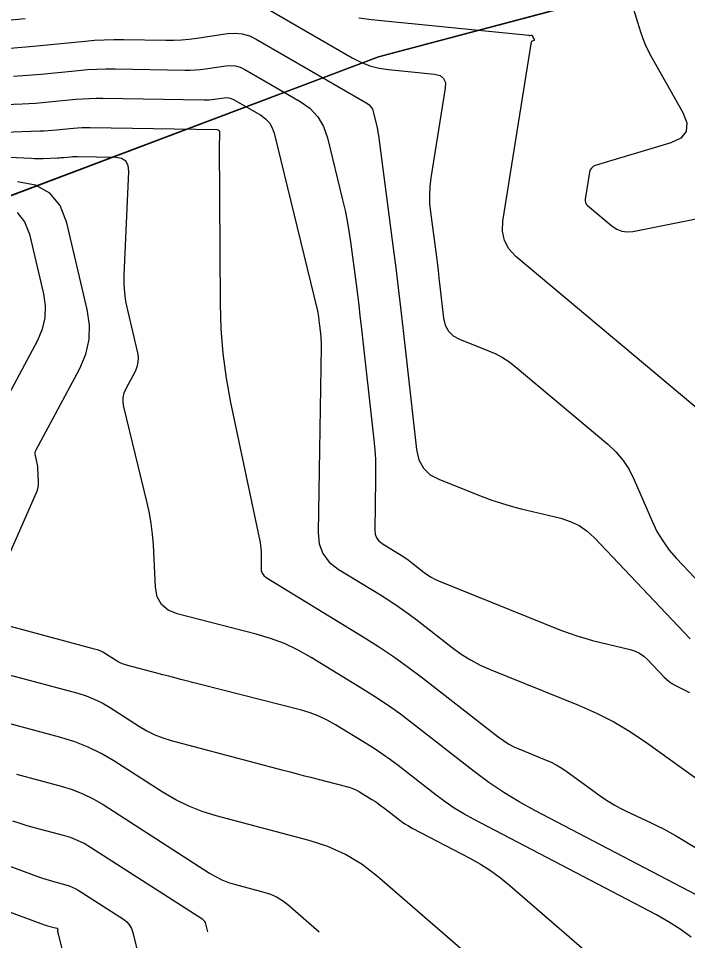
# Model space of a CAD drawing. Extents: x 1354696 to 1366163, y 660729 to 670380.
# Drawn here: x 1361106.6 to 1361169.7, y 664483.3 to 664570.3 of the extents above; entities that cross this region are included whole.
import ezdxf

# ---------------------------------------------------------------- set-up
doc = ezdxf.new("R2010")
doc.units = 0
doc.layers.add('R_Contours', color=7, linetype='Continuous')
doc.layers.add('R_Erosion', color=7, linetype='Continuous')

msp = doc.modelspace()

# ---------------------------------------------------------------- linework, layer by layer
at = {"layer": 'R_Contours'}
for points in [[(1361130.102, 664571.2), (1361138.066, 664566.586), (1361138.884, 664566.168), (1361139.732, 664565.843), (1361140.61, 664565.611), (1361141.518, 664565.472), (1361145.85, 664565.04), (1361146.366, 664564.913), (1361146.707, 664564.651), (1361146.873, 664564.254), (1361146.864, 664563.724), (1361145.507, 664555.264), (1361145.407, 664554.452), (1361145.366, 664553.639), (1361145.384, 664552.825), (1361145.461, 664552.01), (1361145.987, 664548.02), (1361146.083, 664547.275), (1361146.175, 664546.53), (1361146.264, 664545.784), (1361146.349, 664545.038), (1361146.684, 664542.019), (1361146.841, 664541.347), (1361147.148, 664540.79), (1361147.605, 664540.348), (1361148.214, 664540.021), (1361150.948, 664538.945), (1361151.616, 664538.65), (1361152.254, 664538.305), (1361152.862, 664537.909), (1361153.44, 664537.462), (1361162.189, 664530.109), (1361162.958, 664529.385), (1361163.628, 664528.587), (1361164.199, 664527.715), (1361164.671, 664526.77), (1361166.363, 664522.843), (1361166.825, 664521.887), (1361167.365, 664520.982), (1361167.983, 664520.13), (1361168.68, 664519.328), (1361173.923, 664513.802)], [(1361164.463, 664571.685), (1361165.277, 664569.028), (1361165.48, 664568.426), (1361165.714, 664567.837), (1361165.981, 664567.262), (1361166.279, 664566.701), (1361169.273, 664561.415), (1361169.655, 664560.438), (1361169.592, 664559.639), (1361169.086, 664559.017), (1361168.136, 664558.573), (1361161.009, 664556.413), (1361160.797, 664556.32), (1361160.636, 664556.184), (1361160.523, 664556.005), (1361160.459, 664555.783), (1361160.052, 664553.248), (1361160.045, 664553.077), (1361160.079, 664552.921), (1361160.155, 664552.781), (1361160.273, 664552.656), (1361162.591, 664550.707), (1361163.039, 664550.402), (1361163.517, 664550.217), (1361164.025, 664550.15), (1361164.564, 664550.201), (1361176.939, 664552.683)], [(1361105.926, 664570.187), (1361107.239, 664570.307)], [(1361171.365, 664532.845), (1361153.526, 664547.849), (1361152.862, 664548.55), (1361152.435, 664549.339), (1361152.243, 664550.215), (1361152.286, 664551.18), (1361155.001, 664568.102), (1361155.011, 664568.136), (1361155.028, 664568.163), (1361155.053, 664568.184), (1361155.085, 664568.198), (1361155.235, 664568.244), (1361155.262, 664568.257), (1361155.277, 664568.275), (1361155.279, 664568.298), (1361155.268, 664568.327), (1361155.18, 664568.481), (1361155.172, 664568.497), (1361155.164, 664568.514), (1361155.157, 664568.531), (1361155.151, 664568.549), (1361155.127, 664568.626), (1361155.122, 664568.64), (1361155.113, 664568.65), (1361155.102, 664568.658), (1361155.089, 664568.663), (1361155.03, 664568.678), (1361155.015, 664568.682), (1361155, 664568.684), (1361154.985, 664568.685), (1361154.97, 664568.685), (1361154.824, 664568.679), (1361154.802, 664568.679), (1361154.78, 664568.679), (1361154.759, 664568.68), (1361154.737, 664568.682), (1361139.887, 664570.163), (1361138.698, 664570.344)], [(1361105.81, 664567.497), (1361106.922, 664567.582), (1361108.032, 664567.683), (1361112.88, 664568.166), (1361113.786, 664568.242), (1361114.693, 664568.293), (1361115.602, 664568.317), (1361116.511, 664568.315), (1361120.507, 664568.247), (1361121.237, 664568.25), (1361121.966, 664568.283), (1361122.693, 664568.345), (1361123.418, 664568.438), (1361126.314, 664568.869), (1361127.026, 664568.917), (1361127.716, 664568.847), (1361128.384, 664568.658), (1361129.028, 664568.35), (1361139.45, 664562.313), (1361139.672, 664562.155), (1361139.85, 664561.963), (1361139.984, 664561.738), (1361140.073, 664561.48), (1361140.341, 664560.381), (1361140.404, 664560.106), (1361140.46, 664559.829), (1361140.508, 664559.55), (1361140.549, 664559.271), (1361141.951, 664548.625), (1361142.192, 664546.756), (1361142.424, 664544.887), (1361142.646, 664543.016), (1361142.859, 664541.144), (1361144.14, 664529.61), (1361144.362, 664528.656), (1361144.798, 664527.865), (1361145.448, 664527.237), (1361146.311, 664526.774), (1361150.34, 664525.188), (1361151.241, 664524.851), (1361152.152, 664524.546), (1361153.073, 664524.272), (1361154.003, 664524.029), (1361157.746, 664523.121), (1361158.648, 664522.835), (1361159.481, 664522.432), (1361160.246, 664521.91), (1361160.943, 664521.27), (1361169.965, 664511.762)], [(1361106.135, 664564.853), (1361107.009, 664564.906), (1361107.882, 664564.973), (1361108.755, 664565.053), (1361112.242, 664565.399), (1361113.114, 664565.473), (1361113.987, 664565.522), (1361114.862, 664565.545), (1361115.737, 664565.543), (1361122.302, 664565.432), (1361122.786, 664565.434), (1361123.27, 664565.456), (1361123.752, 664565.497), (1361124.233, 664565.559), (1361126.154, 664565.844), (1361126.627, 664565.876), (1361127.084, 664565.83), (1361127.527, 664565.705), (1361127.955, 664565.5), (1361133.173, 664562.478), (1361134.091, 664561.824), (1361134.826, 664561.033), (1361135.378, 664560.105), (1361135.746, 664559.04), (1361137.177, 664553.168), (1361137.402, 664552.189), (1361137.6, 664551.206), (1361137.771, 664550.217), (1361137.916, 664549.224), (1361138.44, 664545.239), (1361138.569, 664544.243), (1361138.692, 664543.246), (1361138.811, 664542.248), (1361138.924, 664541.25), (1361140.115, 664530.531), (1361140.204, 664529.6), (1361140.263, 664528.667), (1361140.292, 664527.733), (1361140.292, 664526.797), (1361140.214, 664522.013), (1361140.252, 664521.621), (1361140.382, 664521.278), (1361140.601, 664520.985), (1361140.912, 664520.742), (1361142.387, 664519.837), (1361142.714, 664519.63), (1361143.035, 664519.414), (1361143.35, 664519.189), (1361143.659, 664518.955), (1361144.882, 664518.002), (1361145.194, 664517.775), (1361145.52, 664517.571), (1361145.859, 664517.391), (1361146.212, 664517.235), (1361157.823, 664512.546), (1361158.543, 664512.27), (1361159.272, 664512.021), (1361160.009, 664511.799), (1361160.755, 664511.603), (1361164.298, 664510.744), (1361164.76, 664510.598), (1361165.188, 664510.391), (1361165.58, 664510.123), (1361165.938, 664509.795), (1361167.517, 664508.13), (1361167.756, 664507.899), (1361168.011, 664507.692), (1361168.283, 664507.507), (1361168.572, 664507.345), (1361169.895, 664506.676)], [(1361101.208, 664562.034), (1361106.937, 664562.248), (1361107.573, 664562.277), (1361108.208, 664562.315), (1361108.843, 664562.364), (1361109.477, 664562.422), (1361112.012, 664562.674), (1361112.646, 664562.728), (1361113.281, 664562.763), (1361113.917, 664562.78), (1361114.553, 664562.778), (1361124.097, 664562.617), (1361124.335, 664562.618), (1361124.574, 664562.629), (1361124.811, 664562.649), (1361125.048, 664562.68), (1361125.994, 664562.82), (1361126.227, 664562.836), (1361126.453, 664562.813), (1361126.671, 664562.751), (1361126.881, 664562.651), (1361129.452, 664561.162), (1361129.904, 664560.84), (1361130.266, 664560.45), (1361130.538, 664559.993), (1361130.719, 664559.468), (1361134.772, 664542.844), (1361134.8, 664542.722), (1361134.825, 664542.599), (1361134.846, 664542.475), (1361134.864, 664542.351), (1361134.93, 664541.854), (1361134.946, 664541.73), (1361134.961, 664541.605), (1361134.976, 664541.481), (1361134.99, 664541.356), (1361135.114, 664540.241), (1361135.136, 664540.013), (1361135.15, 664539.785), (1361135.157, 664539.557), (1361135.157, 664539.328), (1361134.871, 664521.777), (1361134.975, 664520.715), (1361135.325, 664519.788), (1361135.92, 664518.995), (1361136.76, 664518.337), (1361140.751, 664515.889), (1361141.636, 664515.329), (1361142.505, 664514.745), (1361143.357, 664514.136), (1361144.192, 664513.503), (1361147.5, 664510.924), (1361148.345, 664510.311), (1361149.227, 664509.761), (1361150.145, 664509.274), (1361151.099, 664508.849), (1361159.435, 664505.483), (1361161.121, 664504.743), (1361162.755, 664503.905), (1361164.335, 664502.971), (1361165.861, 664501.941), (1361176.01, 664494.639)], [(1361105.238, 664559.556), (1361108.614, 664559.683), (1361109.011, 664559.701), (1361109.408, 664559.725), (1361109.804, 664559.755), (1361110.2, 664559.791), (1361111.783, 664559.948), (1361112.179, 664559.982), (1361112.575, 664560.004), (1361112.972, 664560.015), (1361113.369, 664560.014), (1361125.319, 664559.812), (1361125.437, 664559.793), (1361125.519, 664559.741), (1361125.567, 664559.656), (1361125.578, 664559.537), (1361125.556, 664558.997), (1361125.551, 664558.861), (1361125.547, 664558.726), (1361125.546, 664558.591), (1361125.546, 664558.456), (1361125.613, 664543.35), (1361125.683, 664541.007), (1361125.871, 664538.676), (1361126.177, 664536.358), (1361126.602, 664534.052), (1361129.384, 664520.843), (1361129.437, 664520.549), (1361129.474, 664520.253), (1361129.494, 664519.956), (1361129.498, 664519.657), (1361129.478, 664518.458), (1361129.506, 664518.176), (1361129.599, 664517.93), (1361129.757, 664517.72), (1361129.98, 664517.545), (1361139.114, 664511.942), (1361140.558, 664511.028), (1361141.974, 664510.075), (1361143.364, 664509.083), (1361144.725, 664508.052), (1361151.851, 664502.496), (1361152.344, 664502.139), (1361152.857, 664501.818), (1361153.392, 664501.534), (1361153.949, 664501.287), (1361156.216, 664500.371), (1361156.774, 664500.126), (1361157.314, 664499.849), (1361157.837, 664499.54), (1361158.342, 664499.199), (1361161.699, 664496.784), (1361162.232, 664496.419), (1361162.781, 664496.08), (1361163.345, 664495.767), (1361163.925, 664495.48), (1361166.273, 664494.385), (1361166.856, 664494.104), (1361167.431, 664493.809), (1361167.999, 664493.499), (1361168.559, 664493.174), (1361171.596, 664491.364)], [(1361185.792, 664479.579), (1361155.31, 664495.538), (1361153.819, 664496.361), (1361152.369, 664497.25), (1361150.961, 664498.202), (1361149.595, 664499.219), (1361143.771, 664503.76), (1361142.634, 664504.621), (1361141.474, 664505.45), (1361140.291, 664506.245), (1361139.086, 664507.008), (1361134.218, 664509.994), (1361132.98, 664510.691), (1361131.701, 664511.291), (1361130.381, 664511.792), (1361129.018, 664512.195), (1361121.571, 664514.104), (1361120.712, 664514.448), (1361120.085, 664514.98), (1361119.689, 664515.702), (1361119.524, 664516.612), (1361119.326, 664520.63), (1361119.253, 664521.631), (1361119.133, 664522.625), (1361118.965, 664523.612), (1361118.75, 664524.593), (1361116.534, 664533.648), (1361116.464, 664534.095), (1361116.477, 664534.532), (1361116.573, 664534.959), (1361116.751, 664535.375), (1361117.628, 664537.019), (1361117.806, 664537.435), (1361117.903, 664537.862), (1361117.918, 664538.3), (1361117.852, 664538.748), (1361116.903, 664542.756), (1361116.738, 664543.578), (1361116.63, 664544.405), (1361116.58, 664545.238), (1361116.587, 664546.076), (1361116.999, 664555.871), (1361116.942, 664556.439), (1361116.716, 664556.848), (1361116.321, 664557.098), (1361115.757, 664557.189), (1361112.185, 664557.249), (1361112.027, 664557.249), (1361111.869, 664557.245), (1361111.711, 664557.236), (1361111.553, 664557.223), (1361110.922, 664557.16), (1361110.765, 664557.146), (1361110.607, 664557.134), (1361110.449, 664557.124), (1361110.29, 664557.117), (1361108.946, 664557.067), (1361108.669, 664557.059), (1361108.392, 664557.058), (1361108.115, 664557.062), (1361107.838, 664557.071), (1361095.691, 664557.624)], [(1361104.207, 664516.322), (1361108.306, 664525.548), (1361108.4, 664525.795), (1361108.462, 664526.047), (1361108.495, 664526.305), (1361108.497, 664526.569), (1361108.433, 664527.873), (1361108.422, 664528.021), (1361108.404, 664528.168), (1361108.38, 664528.314), (1361108.348, 664528.459), (1361108.206, 664529.037), (1361108.184, 664529.179), (1361108.188, 664529.319), (1361108.219, 664529.455), (1361108.276, 664529.588), (1361112.375, 664537.273), (1361112.95, 664538.614), (1361113.262, 664539.99), (1361113.311, 664541.4), (1361113.097, 664542.844), (1361111.165, 664551.011), (1361110.545, 664552.639), (1361109.56, 664553.827), (1361108.21, 664554.574), (1361106.496, 664554.881)], [(1361106.479, 664551.974), (1361107.185, 664551.122), (1361107.629, 664549.955), (1361108.961, 664544.324), (1361109.131, 664543.177), (1361109.093, 664542.057), (1361108.845, 664540.964), (1361108.388, 664539.899), (1361105.697, 664534.853)], [(1361170.049, 664483.59), (1361169.001, 664484.349), (1361167.911, 664485.047), (1361166.778, 664485.682), (1361149.53, 664494.712), (1361148.609, 664495.221), (1361147.713, 664495.77), (1361146.843, 664496.359), (1361145.999, 664496.987), (1361142.401, 664499.792), (1361141.699, 664500.324), (1361140.982, 664500.836), (1361140.251, 664501.328), (1361139.506, 664501.799), (1361136.499, 664503.644), (1361135.734, 664504.075), (1361134.944, 664504.445), (1361134.128, 664504.755), (1361133.287, 664505.004), (1361121.93, 664507.913), (1361121.36, 664508.06), (1361120.79, 664508.208), (1361120.221, 664508.357), (1361119.651, 664508.507), (1361116.785, 664509.266), (1361116.515, 664509.349), (1361116.255, 664509.452), (1361116.003, 664509.575), (1361115.76, 664509.718), (1361114.806, 664510.332), (1361114.563, 664510.475), (1361114.312, 664510.599), (1361114.051, 664510.702), (1361113.781, 664510.785), (1361105.846, 664512.896)], [(1361100.027, 664509.85), (1361112.191, 664506.614), (1361112.984, 664506.37), (1361113.75, 664506.067), (1361114.49, 664505.704), (1361115.203, 664505.283), (1361118.006, 664503.479), (1361118.72, 664503.057), (1361119.46, 664502.695), (1361120.227, 664502.393), (1361121.019, 664502.15), (1361131.436, 664499.391), (1361132.113, 664499.213), (1361132.789, 664499.036), (1361133.466, 664498.86), (1361134.143, 664498.686), (1361137.555, 664497.812), (1361137.876, 664497.717), (1361138.187, 664497.599), (1361138.488, 664497.458), (1361138.78, 664497.293), (1361139.927, 664496.59), (1361140.211, 664496.41), (1361140.49, 664496.222), (1361140.763, 664496.027), (1361141.031, 664495.824), (1361142.404, 664494.754), (1361142.726, 664494.515), (1361143.057, 664494.29), (1361143.399, 664494.081), (1361143.75, 664493.887), (1361149.166, 664491.051), (1361150.169, 664490.489), (1361151.134, 664489.872), (1361152.062, 664489.199), (1361152.952, 664488.471), (1361162.962, 664479.795)], [(1361148.966, 664481.94), (1361140.475, 664489.299), (1361139.01, 664490.433), (1361137.447, 664491.379), (1361135.785, 664492.138), (1361134.024, 664492.711), (1361125.253, 664495.034), (1361123.938, 664495.437), (1361122.666, 664495.939), (1361121.438, 664496.54), (1361120.253, 664497.239), (1361115.601, 664500.234), (1361114.416, 664500.933), (1361113.188, 664501.534), (1361111.916, 664502.038), (1361110.601, 664502.442), (1361103.217, 664504.407)], [(1361106.407, 664498.964), (1361110.639, 664497.838), (1361111.676, 664497.519), (1361112.679, 664497.122), (1361113.647, 664496.648), (1361114.581, 664496.096), (1361124.606, 664489.644), (1361125.189, 664489.3), (1361125.793, 664489.004), (1361126.419, 664488.757), (1361127.066, 664488.559), (1361129.749, 664487.848), (1361130.364, 664487.648), (1361130.945, 664487.383), (1361131.491, 664487.052), (1361132.002, 664486.656), (1361134.969, 664484.085)], [(1361124.461, 664484.082), (1361124.271, 664484.85), (1361124.229, 664484.972), (1361124.168, 664485.078), (1361124.087, 664485.171), (1361123.986, 664485.25), (1361113.41, 664492.057), (1361112.804, 664492.415), (1361112.175, 664492.722), (1361111.525, 664492.98), (1361110.852, 664493.187), (1361108.116, 664493.915), (1361107.434, 664494.105), (1361106.758, 664494.311), (1361106.086, 664494.533)], [(1361098.535, 664492.979), (1361108.57, 664489.263), (1361108.876, 664489.154), (1361109.184, 664489.052), (1361109.495, 664488.958), (1361109.808, 664488.87), (1361111.064, 664488.536), (1361111.373, 664488.441), (1361111.672, 664488.323), (1361111.961, 664488.181), (1361112.239, 664488.017), (1361116.496, 664485.277), (1361116.816, 664485.029), (1361117.072, 664484.736), (1361117.266, 664484.398), (1361117.398, 664484.016), (1361117.998, 664481.586)], [(1361097.951, 664488.854), (1361108.724, 664484.865), (1361108.879, 664484.81), (1361109.035, 664484.759), (1361109.192, 664484.712), (1361109.351, 664484.669), (1361110.231, 664484.442), (1361110.263, 664484.429), (1361110.286, 664484.408), (1361110.299, 664484.381), (1361110.302, 664484.346), (1361110.297, 664484.192), (1361110.297, 664484.154), (1361110.299, 664484.116), (1361110.304, 664484.078), (1361110.312, 664484.04), (1361111.536, 664479.091)]]:
    msp.add_lwpolyline(points, dxfattribs=at)
at = {"layer": 'R_Erosion'}
for p, q in [((1361361.249, 664625.325), (1361140.557, 664566.69)), ((1361140.563, 664566.677), (1361361.255, 664625.312)), ((1361140.557, 664566.69), (1360952.917, 664495.813)), ((1360952.923, 664495.8), (1361140.563, 664566.677))]:
    msp.add_line(p, q, dxfattribs=at)

doc.saveas('drawing.dxf')
